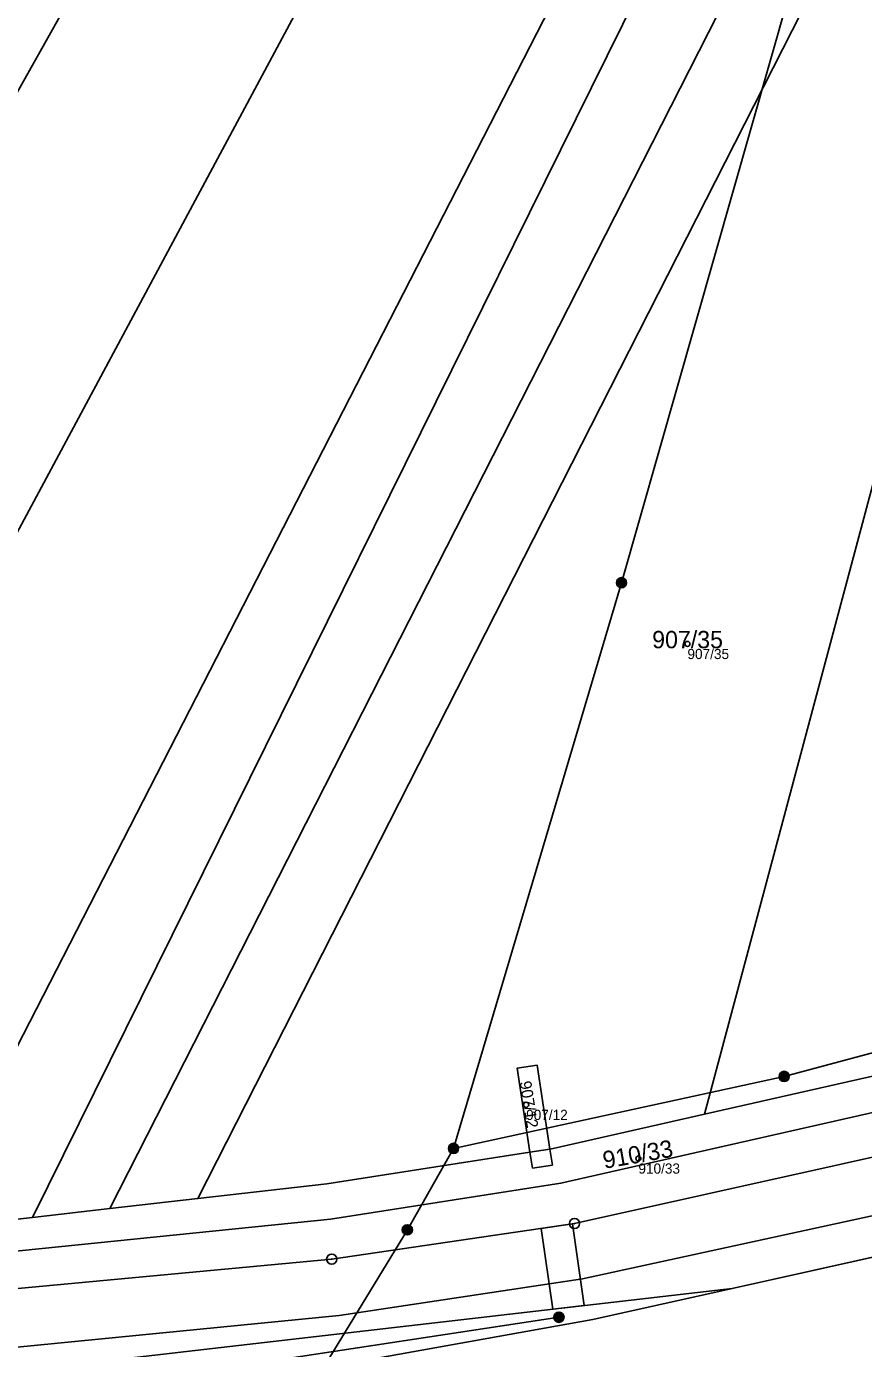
# Model space of a CAD drawing. Extents: x -603967 to -594699, y -1179315 to -1165625.
# Drawn here: x -597245.6 to -597163.4, y -1172200.3 to -1172070.5 of the extents above; entities that cross this region are included whole.
import ezdxf

# ---------------------------------------------------------------- set-up
doc = ezdxf.new("R2010")
doc.units = 0
for name, color, linetype in [('Definiční body', 7, 'Continuous'), ('Hranice parcel', 7, 'Continuous'), ('Parcelní čísla', 7, 'Continuous'), ('Polygon parcely', 7, 'Continuous'), ('Poz předměty', 7, 'Continuous'), ('Vnitřní kresba', 7, 'Continuous'), ('Věcná břemena k části', 7, 'Continuous'), ('Značky bodu BP', 7, 'Continuous')]:
    doc.layers.add(name, color=color, linetype=linetype)

msp = doc.modelspace()

# ---------------------------------------------------------------- linework, layer by layer
at = {"layer": 'Definiční body'}
for centre in [(-597180.68, -1172131.12994), (-597196.53, -1172176.38994), (-597185.5, -1172181.65994)]:
    msp.add_circle(centre, 0.25, dxfattribs=at)
at = {"layer": 'Hranice parcel'}
for p, q in [((-597195.43, -1172172.5), (-597197.41, -1172172.79)), ((-597197.41, -1172172.79), (-597196.16, -1172181.05)), ((-597194.19, -1172180.74), (-597195.43, -1172172.5)), ((-597179.01, -1172177.31), (-597161.2, -1172173.27)), ((-597196.16, -1172181.05), (-597194.19, -1172180.74)), ((-597237.43, -1172186.58), (-597228.78, -1172185.59)), ((-597255.79, -1172188.68), (-597245.04, -1172187.45)), ((-597245.04, -1172187.45), (-597237.43, -1172186.58)), ((-597149.06, -1172188.37), (-597176.28, -1172194.43)), ((-597176.28, -1172194.43), (-597189.97, -1172197.47)), ((-597189.97, -1172197.47), (-597210.25, -1172201.09))]:
    msp.add_line(p, q, dxfattribs=at)
for points in [[(-597064.8, -1171538.35), (-597082.25, -1171590.7), (-597144.39, -1171818.85), (-597165.08, -1171889.27), (-597194.83, -1171975.55), (-597220.88, -1172031.28), (-597311.3, -1172192.28)], [(-597046.42, -1171547.74), (-597088.6, -1171690.95), (-597126.6, -1171837.53), (-597161.74, -1171948.05), (-597201.49, -1172036.2), (-597284.9, -1172191.66)], [(-597027.05, -1171558.6), (-597047.54, -1171619.8), (-597105.68, -1171847.95), (-597143.39, -1171963.15), (-597164.05, -1172009.85), (-597255.79, -1172188.68)], [(-597021.22, -1171562.26), (-597039.25, -1171615.94), (-597065.62, -1171718.22), (-597100.21, -1171852.04), (-597132.1, -1171959.27), (-597245.04, -1172187.45)], [(-597013.97, -1171566.81), (-597028.81, -1171605.03), (-597044.51, -1171658.46), (-597092.29, -1171852.84), (-597128.03, -1171963.41), (-597154.74, -1172024.17), (-597237.43, -1172186.58)], [(-597114.86, -1171955.94), (-597148.72, -1172028.26), (-597228.78, -1172185.59)], [(-597114.86, -1171955.94), (-597149.06, -1172065.37), (-597179.01, -1172177.31)], [(-597026.27, -1172138.16), (-597060.47, -1172152.78), (-597087.67, -1172161.4), (-597152.48, -1172179.32), (-597191.77, -1172188.05), (-597215.63, -1172191.54), (-597260.53, -1172195.75), (-597322.67, -1172201.3), (-597322.38, -1172198.42)], [(-597153.67, -1172175.15), (-597193.11, -1172184.1), (-597215.76, -1172187.63), (-597261.51, -1172192.28)], [(-597194.19, -1172180.74), (-597193.88, -1172180.69), (-597179.01, -1172177.31)], [(-597228.78, -1172185.59), (-597216.11, -1172184.15), (-597196.16, -1172181.05)], [(-597389.04, -1172216.48), (-597385.49, -1172215.44), (-597284.94, -1172206.98), (-597176.28, -1172194.43)]]:
    msp.add_lwpolyline(points, dxfattribs=at)
at = {"layer": 'Polygon parcely'}
for points in [[(-597327.88, -1172191.92), (-597321.76, -1172192.05), (-597311.3, -1172192.28), (-597220.88, -1172031.28), (-597194.83, -1171975.55), (-597165.08, -1171889.27), (-597144.39, -1171818.85), (-597082.25, -1171590.7), (-597064.8, -1171538.35), (-597084.84, -1171528.83), (-597111.32, -1171611.1), (-597170.41, -1171828.85), (-597185.37, -1171884.77), (-597216.49, -1171970.43), (-597235.55, -1172015.92), (-597341.37, -1172190.38)], [(-597082.25, -1171590.7), (-597144.39, -1171818.85), (-597165.08, -1171889.27), (-597194.83, -1171975.55), (-597220.88, -1172031.28), (-597311.3, -1172192.28), (-597295.12, -1172192.64), (-597284.9, -1172191.66), (-597201.49, -1172036.2), (-597161.74, -1171948.05), (-597126.6, -1171837.53), (-597088.6, -1171690.95), (-597046.42, -1171547.74), (-597055.16, -1171542.93), (-597064.8, -1171538.35)], [(-597126.6, -1171837.53), (-597161.74, -1171948.05), (-597201.49, -1172036.2), (-597284.9, -1172191.66), (-597266.17, -1172189.86), (-597255.79, -1172188.68), (-597164.05, -1172009.85), (-597143.39, -1171963.15), (-597105.68, -1171847.95), (-597047.54, -1171619.8), (-597027.05, -1171558.6), (-597029.5, -1171557.06), (-597046.42, -1171547.74), (-597088.6, -1171690.95)], [(-597255.79, -1172188.68), (-597245.04, -1172187.45), (-597132.1, -1171959.27), (-597100.21, -1171852.04), (-597065.62, -1171718.22), (-597039.25, -1171615.94), (-597021.22, -1171562.26), (-597027.05, -1171558.6), (-597047.54, -1171619.8), (-597105.68, -1171847.95), (-597143.39, -1171963.15), (-597164.05, -1172009.85)], [(-597132.1, -1171959.27), (-597245.04, -1172187.45), (-597237.43, -1172186.58), (-597154.74, -1172024.17), (-597128.03, -1171963.41), (-597092.29, -1171852.84), (-597044.51, -1171658.46), (-597028.81, -1171605.03), (-597013.97, -1171566.81), (-597021.22, -1171562.26), (-597039.25, -1171615.94), (-597065.62, -1171718.22), (-597100.21, -1171852.04)], [(-597044.51, -1171658.46), (-597092.29, -1171852.84), (-597128.03, -1171963.41), (-597154.74, -1172024.17), (-597237.43, -1172186.58), (-597228.78, -1172185.59), (-597148.72, -1172028.26), (-597114.86, -1171955.94), (-597102.27, -1171915.64), (-597085.56, -1171856.79), (-597038.78, -1171665.1), (-597024.45, -1171617.41), (-597006.95, -1171571.27), (-597007.41, -1171570.93), (-597013.97, -1171566.81), (-597028.81, -1171605.03)], [(-597149.06, -1172065.37), (-597179.01, -1172177.31), (-597161.2, -1172173.27), (-597131.31, -1172062.91), (-597091.57, -1171930.04), (-597042.48, -1171749.31), (-597014.12, -1171639.49), (-596995.55, -1171579.73), (-597006.95, -1171571.27), (-597024.45, -1171617.41), (-597038.78, -1171665.1), (-597085.56, -1171856.79), (-597102.27, -1171915.64), (-597114.86, -1171955.94)], [(-597228.78, -1172185.59), (-597216.11, -1172184.15), (-597196.16, -1172181.05), (-597197.41, -1172172.79), (-597195.43, -1172172.5), (-597194.19, -1172180.74), (-597193.88, -1172180.69), (-597179.01, -1172177.31), (-597149.06, -1172065.37), (-597114.86, -1171955.94), (-597148.72, -1172028.26)], [(-597127.5, -1172168.39), (-597153.67, -1172175.15), (-597193.11, -1172184.1), (-597215.76, -1172187.63), (-597261.51, -1172192.28), (-597322.38, -1172198.42), (-597322.67, -1172201.3), (-597260.53, -1172195.75), (-597215.63, -1172191.54), (-597191.77, -1172188.05), (-597152.48, -1172179.32), (-597087.67, -1172161.4), (-597060.47, -1172152.78), (-597026.27, -1172138.16), (-597034.82, -1172141.42), (-597037.41, -1172142.27), (-597047.22, -1172145.48), (-597058.86, -1172149.3), (-597066.33, -1172151.75), (-597074.48, -1172154.03), (-597093.9, -1172159.45), (-597103.93, -1172162.25), (-597106.41, -1172162.94), (-597114.34, -1172164.99)], [(-597194.19, -1172180.74), (-597196.16, -1172181.05), (-597216.11, -1172184.15), (-597228.78, -1172185.59), (-597237.43, -1172186.58), (-597245.04, -1172187.45), (-597255.79, -1172188.68), (-597266.17, -1172189.86), (-597284.9, -1172191.66), (-597295.12, -1172192.64), (-597261.51, -1172192.28), (-597215.76, -1172187.63), (-597193.11, -1172184.1), (-597153.67, -1172175.15), (-597127.5, -1172168.39), (-597144.35, -1172170.83), (-597161.2, -1172173.27), (-597179.01, -1172177.31), (-597193.88, -1172180.69)], [(-597197.41, -1172172.79), (-597196.16, -1172181.05), (-597194.19, -1172180.74), (-597195.43, -1172172.5)], [(-597189.97, -1172197.47), (-597176.28, -1172194.43), (-597284.94, -1172206.98), (-597385.49, -1172215.44), (-597389.04, -1172216.48), (-597341.02, -1172212.91), (-597260.97, -1172206.33), (-597243.85, -1172204.92), (-597231.49, -1172204.38), (-597225.15, -1172203.46), (-597214.27, -1172201.81), (-597210.25, -1172201.09)]]:
    msp.add_lwpolyline(points, close=True, dxfattribs=at)
for points in [[(-597026.27, -1172138.16), (-597060.47, -1172152.78), (-597087.67, -1172161.4), (-597152.48, -1172179.32), (-597191.77, -1172188.05), (-597215.63, -1172191.54), (-597260.53, -1172195.75), (-597322.67, -1172201.3), (-597322.38, -1172198.42), (-597345.57, -1172200.74), (-597355.41, -1172201.88)], [(-597591.42, -1172351.56), (-597523.81, -1172359.42), (-597520.82, -1172360.39), (-597519.02, -1172360.12), (-597508.72, -1172358.64), (-597503.65, -1172355.71), (-597502.19, -1172353.11), (-597498.46, -1172346.48), (-597454.04, -1172292.81), (-597427.14, -1172259.05), (-597397.14, -1172220.36), (-597394.37, -1172218.5), (-597389.04, -1172216.48), (-597385.49, -1172215.44), (-597284.94, -1172206.98), (-597176.28, -1172194.43), (-597149.06, -1172188.37), (-597103.95, -1172176.52), (-597093.36, -1172173.46), (-597048.28, -1172157.97), (-597028.02, -1172148.91), (-597019.27, -1172145.73)], [(-597043.94, -1172306.2), (-597057.29, -1172165.83), (-597057.1, -1172162.59), (-597064.04, -1172164.97), (-597093.36, -1172173.46), (-597103.95, -1172176.52), (-597149.06, -1172188.37), (-597176.28, -1172194.43), (-597189.97, -1172197.47), (-597210.25, -1172201.09)]]:
    msp.add_lwpolyline(points, dxfattribs=at)
at = {"layer": 'Poz předměty'}
for p, q in [((-597167.39, -1172055.83), (-597187.15, -1172125.12)), ((-597187.15, -1172125.12), (-597203.66, -1172180.67)), ((-597171.18, -1172173.6), (-597139.59, -1172165.14)), ((-597203.66, -1172180.67), (-597171.18, -1172173.6)), ((-597208.2, -1172188.67), (-597203.66, -1172180.67)), ((-597220.36, -1172208.57), (-597208.2, -1172188.67)), ((-597224.3, -1172201.97), (-597193.3, -1172197.25))]:
    msp.add_line(p, q, dxfattribs=at)
for centre, radius in [((-597187.15343, -1172125.11988), 0.5), ((-597187.15343, -1172125.11988), 0.4), ((-597187.15343, -1172125.11988), 0.3), ((-597187.15343, -1172125.11988), 0.2), ((-597187.15343, -1172125.11988), 0.1), ((-597171.18343, -1172173.59988), 0.5), ((-597171.18343, -1172173.59988), 0.4), ((-597171.18343, -1172173.59988), 0.3), ((-597171.18343, -1172173.59988), 0.2), ((-597171.18343, -1172173.59988), 0.1), ((-597203.66343, -1172180.66988), 0.5), ((-597203.66343, -1172180.66988), 0.4), ((-597203.66343, -1172180.66988), 0.3), ((-597203.66343, -1172180.66988), 0.2), ((-597203.66343, -1172180.66988), 0.1), ((-597208.20343, -1172188.66988), 0.5), ((-597208.20343, -1172188.66988), 0.4), ((-597208.20343, -1172188.66988), 0.3), ((-597208.20343, -1172188.66988), 0.2), ((-597208.20343, -1172188.66988), 0.1), ((-597193.30343, -1172197.24988), 0.5), ((-597193.30343, -1172197.24988), 0.4), ((-597193.30343, -1172197.24988), 0.3), ((-597193.30343, -1172197.24988), 0.2), ((-597193.30343, -1172197.24988), 0.1)]:
    msp.add_circle(centre, radius, dxfattribs=at)
at = {"layer": 'Vnitřní kresba'}
for p, q in [((-597195.92, -1172182.6), (-597196.16, -1172181.05)), ((-597194.19, -1172180.74), (-597193.95, -1172182.3)), ((-597193.95, -1172182.3), (-597195.92, -1172182.6)), ((-597150.78, -1172184.74), (-597190.98, -1172193.47)), ((-597190.98, -1172193.47), (-597214.89, -1172197.07)), ((-597214.89, -1172197.07), (-597260.58, -1172201.57))]:
    msp.add_line(p, q, dxfattribs=at)
at = {"layer": 'Věcná břemena k části'}
msp.add_lwpolyline([(-597193.9, -1172196.47), (-597190.82, -1172196.11), (-597191.99, -1172188.08), (-597195.05, -1172188.53)], close=True, dxfattribs=at)
at = {"layer": 'Značky bodu BP'}
for centre, radius in [((-597191.77, -1172188.04988), 0.5), ((-597191.77, -1172188.04988), 0.0303), ((-597215.63, -1172191.53988), 0.5), ((-597215.63, -1172191.53988), 0.0303)]:
    msp.add_circle(centre, radius, dxfattribs=at)

# ---------------------------------------------------------------- texts
at = {"layer": 'Definiční body'}
for s, p in [('907/35', (-597180.68, -1172132.619)), ('907/12', (-597196.53, -1172177.879)), ('910/33', (-597185.5, -1172183.149))]:
    msp.add_text(s, height=0.999996, dxfattribs=at).set_placement(p)
at = {"layer": 'Parcelní čísla'}
msp.add_text('907/35', height=1.699998, dxfattribs=at).set_placement((-597184.146, -1172131.555))
for s, height, rotation, p in [('907/12', 1.14, 279, (-597197.175, -1172174.138)), ('910/33', 1.699998, 10, (-597188.839, -1172182.68))]:
    msp.add_text(s, height=height, rotation=rotation, dxfattribs=at).set_placement(p)

doc.saveas('drawing.dxf')
